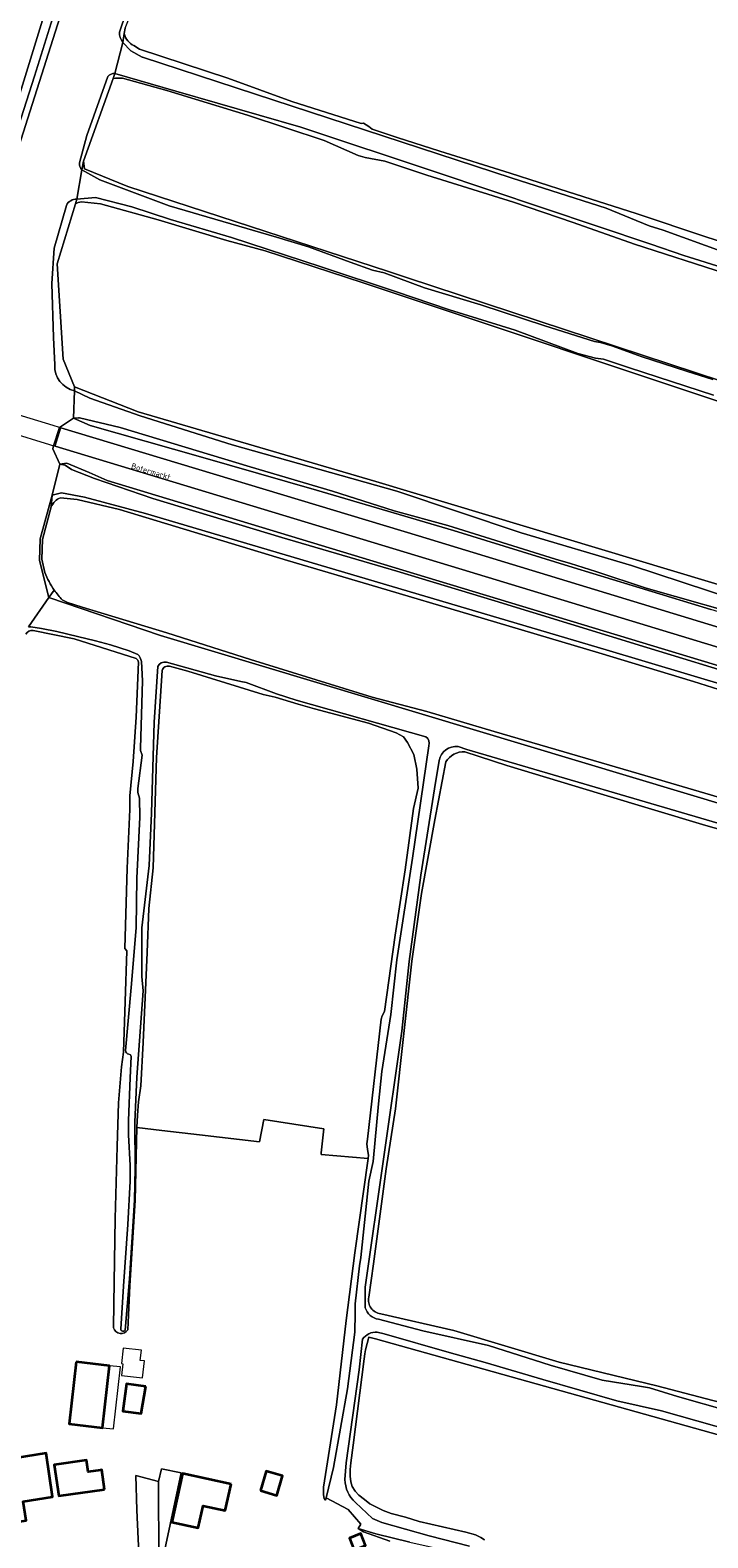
# Model space of a CAD drawing. Header units: metres. Extents: x 149984 to 156489, y 469398 to 478068.
# Tile 313 of 656: x 153779 to 153885, y 472261 to 472496. Entities that reach past the tile are written whole.
import ezdxf
from ezdxf.enums import TextEntityAlignment as Align

# ---------------------------------------------------------------- set-up
doc = ezdxf.new("R2010")
doc.units = ezdxf.units.M
doc.header["$LTSCALE"] = 0.75
for name, color, linetype, lineweight in [('B-WE-GK-BESCHOEIING-G', 252, 'GK-BESCHOEIING-SO', 18), ('B-WE-GR-GRAS-GV', 252, 'Continuous', 13), ('B-WE-KW-KUNSTWERK_DEK-GV', 6, 'Continuous', 18), ('B-WE-OG-BEBOUWING-GV', 6, 'Continuous', 35), ('B-WE-OG-BEBOUWING_LUIFEL-GV', 6, 'Continuous', 18), ('B-WE-OG-BEBOUWING_OVERBOUWING-GV', 6, 'Continuous', 18), ('B-WE-OG-TERREIN_BEGROEID-GV', 252, 'Continuous', 18), ('B-WE-OG-TERREIN_ERF-GV', 252, 'Continuous', 18), ('B-WE-OG-TERREIN_OEVER-GV', 252, 'Continuous', 18), ('B-WE-OG-TOPOGRAFIE-T18', 7, 'Continuous', 18), ('B-WE-OG-WATER-GV', 252, 'Continuous', 18), ('B-WE-OG-WATER_SLOOT-GV', 252, 'Continuous', 18), ('B-WE-OG-WEG-GV', 252, 'Continuous', 18), ('B-WE-VH-ONVERHARD-GV', 252, 'Continuous', 18), ('B-WE-VH-OPENVERHARDING_BETONSTRAATSTEEN-GV', 252, 'Continuous', 18), ('B-WE-VH-OPENVERHARDING_STRAATBAKSTEEN-GV', 252, 'Continuous', 18)]:
    doc.layers.add(name, color=color, linetype=linetype, lineweight=lineweight)
doc.styles.add('NLCS-ISO-M500-T18', font='NLCS-ISO.ttf', dxfattribs={"height": 0.9})
doc.linetypes.add('GK-BESCHOEIING-SO', pattern='A,18,-3,[1,NLCS.SHX,S=0.6,R=0,X=0,Y=0],-3', length=24)

msp = doc.modelspace()

# ---------------------------------------------------------------- linework, layer by layer
at = {"layer": 'B-WE-GK-BESCHOEIING-G', "flags": 128}
for points in [[(153825.243, 472267.258), (153825.117, 472266.909)], [(153830.22, 472262.51), (153830.64, 472263.165), (153828.691, 472265.444), (153825.243, 472267.258)]]:
    msp.add_lwpolyline(points, dxfattribs=at)
at = {"layer": 'B-WE-GR-GRAS-GV', "flags": 128}
for points in [[(153793.925, 472496.024), (153793.798, 472495.181)], [(153795.283, 472493.313), (153796.187, 472492.77), (153809.917, 472488.233), (153819.906, 472484.631), (153830.679, 472481.219), (153831.042, 472481.229), (153831.911, 472480.749), (153832.407, 472480.323), (153836.281, 472478.998), (153842.974, 472476.869), (153853.9, 472473.451), (153862.942, 472470.557), (153873.511, 472467.204), (153884.524, 472463.506), (153898.473, 472459.083)], [(153792.064, 472488.183), (153787.452, 472475.346), (153787.584, 472474.155), (153794.331, 472471.377), (153834.945, 472458.148), (153837.893, 472457.178), (153886.803, 472441.082), (153947.393, 472422.694), (153955.012, 472420.109), (154002.664, 472403.94), (154003.057, 472403.877), (154005.149, 472403.542), (154006.74, 472404.337), (154010.815, 472416.965), (154010.817, 472418.655), (154010.021, 472419.65), (154009.772, 472419.732)], [(153887.477, 472457.84), (153873.269, 472462.391), (153863.718, 472465.787), (153854.426, 472468.963), (153840.92, 472473.131), (153834.394, 472475.341), (153831.321, 472475.902), (153830.227, 472476.215), (153824.931, 472478.553), (153813.001, 472482.476), (153800.408, 472486.325), (153793.501, 472488.24)], [(153786.174, 472468.668), (153783.351, 472459.339), (153784.277, 472444.522), (153786.051, 472440.19), (153795.975, 472436.319), (153832.997, 472425.484), (153960.49, 472387.107), (153960.528, 472387.219)], [(153960.528, 472387.219), (153967.864, 472412.447), (153953.883, 472417.205), (153945.144, 472420.18), (153892.492, 472435.923), (153830.844, 472456.428), (153815.719, 472461.395), (153809.793, 472462.977), (153799.086, 472466.213), (153790.085, 472468.691), (153787.109, 472468.984)], [(153782.392, 472421.502), (153781.051, 472416.42), (153780.97, 472413.36), (153781.397, 472411.311)], [(153895.269, 472390.311), (153882.469, 472394.349), (153867.712, 472398.827), (153848.004, 472404.642), (153833.311, 472409.014), (153819.199, 472413.183), (153798.857, 472419.373), (153793.031, 472421.109), (153786.453, 472422.649), (153783.851, 472422.947)], [(153784.111, 472407.044), (153784.934, 472406.631), (153787.21, 472405.897), (153800.426, 472401.927), (153813.442, 472397.76), (153832.433, 472391.902), (153840.899, 472389.656), (153851.408, 472386.535), (153873.987, 472379.98), (153889.158, 472375.51), (153902.405, 472370.916), (153922.827, 472365.359), (153936.985, 472361.115), (153956.813, 472354.774), (153973.137, 472349.565), (153973.48, 472350.384), (153976.38, 472349.622), (153976.131, 472348.61)], [(153799.699, 472396.036), (153798.826, 472382.521), (153798.314, 472365.325), (153797.598, 472358.984), (153797.34, 472352.17), (153796.74, 472338.17), (153796.35, 472331.42), (153796.02, 472328.92), (153795.87, 472326.85), (153795.77, 472324.9), (153799.62, 472324.457), (153805.498, 472323.775), (153814.85, 472322.676), (153815.533, 472326.179), (153824.885, 472324.695), (153824.469, 472320.981), (153824.44, 472320.717), (153831.787, 472320.077), (153831.86, 472320.6), (153831.66, 472321.47), (153831.59, 472322.38), (153831.66, 472323.09), (153833.8, 472341.76), (153833.96, 472342.28), (153834.34, 472343), (153835.99, 472354.86), (153837.53, 472365.04), (153838.87, 472374.55), (153839.58, 472377.72), (153839.358, 472380.688), (153838.883, 472382.974), (153837.919, 472384.845), (153837.265, 472385.72), (153836.137, 472386.344), (153831.83, 472387.83)], [(153831.83, 472387.83), (153823.42, 472390.1), (153820.89, 472390.83), (153817.3, 472391.9), (153815.421, 472392.307), (153803.675, 472395.935), (153800.822, 472396.712)], [(153843.89, 472381.826), (153842.181, 472372.807), (153840.089, 472361.335), (153838.582, 472350.806), (153836.02, 472327.848), (153834.611, 472318.466), (153832.602, 472303.682), (153831.87, 472298.526)], [(153923.534, 472360.693), (153913.668, 472363.367), (153900.519, 472367.389), (153884.37, 472371.908), (153867.985, 472376.85), (153853.395, 472381.288), (153846.856, 472383.382)], [(153833.736, 472295.936), (153845.109, 472293.31), (153861.515, 472288.399), (153876.766, 472284.724), (153893.198, 472280.377), (153909.144, 472275.928), (153911.9, 472274.839)], [(153908.972, 472270.73), (153832.945, 472292.014), (153831.915, 472292.302), (153831.385, 472290.318), (153831.29, 472289.705), (153831.165, 472288.902), (153829.45, 472275.49), (153829.07, 472272.7), (153828.98, 472271.68), (153828.98, 472270.63), (153829.06, 472269.76), (153829.28, 472269.06), (153829.76, 472268.29), (153830.35, 472267.68), (153831.19, 472267), (153832.05, 472266.33), (153833.06, 472265.8), (153834.13, 472265.32), (153835.39, 472264.85), (153837.62, 472264.27), (153839.75, 472263.61), (153847.02, 472261.92), (153848.53, 472261.51), (153849.32, 472261.1), (153849.91, 472260.74)]]:
    msp.add_lwpolyline(points, dxfattribs=at)
at = {"layer": 'B-WE-GR-GRAS-GV'}
for points in [[(153793.798, 472495.181, 0.2275522), (153795.283, 472493.313)], [(153793.501, 472488.24, 0.0579174), (153792.064, 472488.183)], [(153787.109, 472468.984, 0.142574), (153786.174, 472468.668)], [(153783.851, 472422.947, 0.2017804), (153782.392, 472421.502)], [(153781.397, 472411.311, 0.0551276), (153782.891, 472408.564)], [(153782.891, 472408.564, 0.034453), (153784.111, 472407.044)], [(153800.822, 472396.712, 0.4337334), (153799.699, 472396.036)], [(153846.856, 472383.382, 0.2815569), (153843.89, 472381.826)], [(153831.87, 472298.526, 0.442535), (153833.736, 472295.936)]]:
    msp.add_lwpolyline(points, format="xyb", dxfattribs=at)
at = {"layer": 'B-WE-KW-KUNSTWERK_DEK-GV', "flags": 128}
msp.add_lwpolyline([(153782.732, 472434.162), (153769.546, 472438.168), (153768.541, 472438.473), (153768.174, 472438.584), (153768.19, 472438.56), (153767.305, 472435.757), (153768.302, 472435.454), (153769.3, 472435.15), (153782.142, 472431.24), (153782.782, 472431.045), (153783.03, 472430.97), (153783.89, 472433.81), (153783.725, 472433.86)], close=True, dxfattribs=at)
at = {"layer": 'B-WE-OG-BEBOUWING-GV', "flags": 128}
for points in [[(153786.292, 472288.433), (153785.2, 472278.775), (153790.394, 472278.188), (153791.486, 472287.846)], [(153797.146, 472284.626), (153794.133, 472285.011), (153793.59, 472280.768), (153796.441, 472280.403)], [(153769.682, 472268.012), (153770.545, 472262.488), (153778.517, 472263.732), (153778.053, 472266.717), (153782.617, 472267.429), (153781.617, 472274.205), (153776.785, 472273.45), (153777.408, 472269.218)], [(153790.735, 472268.59), (153790.304, 472271.611), (153790.104, 472271.582), (153788.175, 472271.306), (153787.914, 472273.137), (153782.884, 472272.419), (153783.578, 472267.568)], [(153815.013, 472268.398), (153817.575, 472267.665), (153818.449, 472270.717), (153815.887, 472271.451)], [(153810.422, 472269.382), (153802.874, 472271.051), (153801.207, 472263.513), (153805.308, 472262.606), (153806.07, 472266.053), (153809.517, 472265.291)], [(153829.615, 472259.148), (153831.368, 472259.859), (153830.621, 472261.702), (153828.868, 472260.991)]]:
    msp.add_lwpolyline(points, close=True, dxfattribs=at)
at = {"layer": 'B-WE-OG-BEBOUWING_LUIFEL-GV', "flags": 128}
msp.add_lwpolyline([(153790.394, 472278.188), (153792.121, 472277.992), (153793.214, 472287.65), (153791.486, 472287.846)], close=True, dxfattribs=at)
at = {"layer": 'B-WE-OG-BEBOUWING_OVERBOUWING-GV', "flags": 128}
msp.add_lwpolyline([(153796.63, 472285.954), (153796.928, 472288.593), (153796.27, 472288.667), (153796.451, 472290.267), (153793.635, 472290.585), (153793.361, 472288.16), (153793.544, 472288.139), (153793.339, 472286.326)], close=True, dxfattribs=at)
at = {"layer": 'B-WE-OG-TERREIN_BEGROEID-GV', "flags": 128}
for points in [[(153774.786, 472472.828), (153779.803, 472488.581), (153787.321, 472512.704)], [(153787.321, 472512.704), (153779.803, 472488.581), (153774.786, 472472.828)], [(153775.55, 472471.93), (153784.489, 472500)], [(153781.871, 472500), (153776.06, 472481.1)]]:
    msp.add_lwpolyline(points, dxfattribs=at)
at = {"layer": 'B-WE-OG-TERREIN_ERF-GV'}
for points in [[(153779.59, 472402.273, 0.2998265), (153778.448, 472401.702)], [(153795.997, 472397.35, 0.2282887), (153795.63, 472397.922)], [(153794.34, 472293.41, -0.6363969), (153792.125, 472293.73)]]:
    msp.add_lwpolyline(points, format="xyb", dxfattribs=at)
at = {"layer": 'B-WE-OG-TERREIN_ERF-GV', "flags": 128}
for points in [[(153795.63, 472397.922), (153785.979, 472400.968), (153779.59, 472402.273)], [(153792.125, 472293.73), (153792.15, 472297.5), (153792.36, 472310.76), (153792.7, 472321.94), (153792.89, 472328.77), (153793.36, 472334.35), (153793.67, 472336.66), (153794.19, 472352.43), (153793.87, 472352.79), (153794.25, 472365.3), (153794.68, 472374.41), (153794.67, 472376.53), (153795.2, 472381.9), (153795.63, 472388.8), (153795.997, 472397.35)], [(153835.17, 472260.55), (153831.08, 472262), (153830.22, 472262.51), (153830.64, 472263.165), (153828.691, 472265.444), (153825.243, 472267.258), (153825.117, 472266.909), (153824.95, 472267.19), (153824.82, 472267.72), (153824.81, 472268.3), (153824.85, 472268.95), (153826.85, 472281.73), (153828.37, 472294.89), (153829.73, 472305.4), (153831.787, 472320.077), (153824.44, 472320.717), (153824.469, 472320.981), (153824.885, 472324.695), (153815.533, 472326.179), (153814.85, 472322.676), (153805.498, 472323.775), (153799.62, 472324.457), (153795.77, 472324.9), (153795.49, 472313.58), (153794.67, 472300.26), (153794.34, 472293.41)], [(153796.057, 472258.68), (153795.751, 472265.357), (153795.572, 472270.744), (153799.11, 472269.832), (153799.61, 472271.816), (153802.63, 472271.176), (153799.725, 472257.496)]]:
    msp.add_lwpolyline(points, dxfattribs=at)
for points in [[(153786.292, 472288.433), (153791.486, 472287.846), (153790.394, 472278.188), (153785.2, 472278.775)], [(153797.146, 472284.626), (153796.441, 472280.403), (153793.59, 472280.768), (153794.133, 472285.011)], [(153769.682, 472268.012), (153777.408, 472269.218), (153776.785, 472273.45), (153781.617, 472274.205), (153782.617, 472267.429), (153778.053, 472266.717), (153778.517, 472263.732), (153770.545, 472262.488)], [(153790.735, 472268.59), (153783.578, 472267.568), (153782.884, 472272.419), (153787.914, 472273.137), (153788.175, 472271.306), (153790.104, 472271.582), (153790.304, 472271.611)], [(153815.013, 472268.398), (153815.887, 472271.451), (153818.449, 472270.717), (153817.575, 472267.665)], [(153810.422, 472269.382), (153809.517, 472265.291), (153806.07, 472266.053), (153805.308, 472262.606), (153801.207, 472263.513), (153802.874, 472271.051)], [(153829.615, 472259.148), (153828.868, 472260.991), (153830.621, 472261.702), (153831.368, 472259.859)]]:
    msp.add_lwpolyline(points, close=True, dxfattribs=at)
at = {"layer": 'B-WE-OG-TERREIN_OEVER-GV', "flags": 128}
for points in [[(153802.752, 472525.484), (153801.093, 472519.168), (153800.748, 472516.111), (153800.149, 472514.103), (153800.246, 472513.21), (153800.152, 472512.436), (153799.238, 472510.402), (153798.703, 472510.04), (153798.099, 472509.545), (153797.905, 472508.88), (153794.554, 472499.598), (153793.441, 472496.653), (153793.054, 472495.417)], [(153793.593, 472493.819), (153793.798, 472495.181), (153793.925, 472496.024), (153799.275, 472509.476), (153800.791, 472510.234), (153800.475, 472512.885), (153802.525, 472521.658), (153803.32, 472524.729), (153804.014, 472526.403)], [(153793.798, 472495.181), (153793.593, 472493.819), (153794.793, 472492.494), (153796.568, 472491.535), (153796.63, 472491.51), (153811.23, 472486.77), (153854.22, 472472.67), (153868.852, 472468.016), (153875.573, 472465.255), (153877.727, 472464.586), (153887.342, 472461.097)], [(153898.473, 472459.083), (153884.524, 472463.506), (153873.511, 472467.204), (153862.942, 472470.557), (153853.9, 472473.451), (153842.974, 472476.869), (153836.281, 472478.998), (153832.407, 472480.323), (153831.911, 472480.749), (153831.042, 472481.229), (153830.679, 472481.219), (153819.906, 472484.631), (153809.917, 472488.233), (153796.187, 472492.77), (153795.283, 472493.313)], [(153791.222, 472488.506), (153787.979, 472479.329), (153786.816, 472475.092)], [(153787.206, 472473.963), (153787.452, 472475.346), (153792.064, 472488.183), (153792.347, 472488.972)], [(153900.558, 472454.532), (153880.982, 472460.661), (153875.84, 472462.387), (153842.353, 472473.626), (153821.319, 472480.637), (153801.803, 472486.252), (153792.347, 472488.972), (153792.064, 472488.183)], [(153793.501, 472488.24), (153800.408, 472486.325), (153813.001, 472482.476), (153824.931, 472478.553), (153830.227, 472476.215), (153831.321, 472475.902), (153834.394, 472475.341), (153840.92, 472473.131), (153854.426, 472468.963), (153863.718, 472465.787), (153873.269, 472462.391), (153887.477, 472457.84)], [(153886.803, 472441.082), (153837.893, 472457.178), (153834.945, 472458.148), (153794.331, 472471.377), (153787.584, 472474.155), (153787.452, 472475.346), (153787.206, 472473.963), (153789.992, 472472.447), (153800.798, 472468.399), (153817.505, 472463.482), (153822.491, 472461.996), (153829.006, 472459.596), (153832.477, 472458.37), (153834.292, 472457.933), (153840.584, 472455.604), (153849.343, 472452.963), (153859.32, 472449.721), (153867.042, 472447.288), (153867.986, 472447.098), (153869.762, 472446.594), (153874.293, 472444.916), (153881.367, 472442.631), (153885.482, 472441.33)], [(153784.79, 472468.455), (153782.873, 472461.779), (153782.528, 472456.272), (153782.75, 472447.894), (153782.969, 472443.613)], [(153786.029, 472439.593), (153786.051, 472440.19), (153784.277, 472444.522), (153783.351, 472459.339), (153786.174, 472468.668), (153786.394, 472469.393)], [(153885.603, 472438.915), (153872.509, 472443.187), (153868.444, 472444.491), (153867.199, 472444.65), (153864.456, 472445.419), (153854.674, 472449.008), (153844.475, 472452.196), (153836.043, 472455.052), (153824.454, 472458.894), (153810.477, 472463.438), (153801.001, 472466.229), (153794.993, 472468.202), (153789.304, 472469.657), (153786.394, 472469.393), (153786.174, 472468.668)], [(153787.109, 472468.984), (153790.085, 472468.691), (153799.086, 472466.213), (153809.793, 472462.977), (153815.719, 472461.395), (153830.844, 472456.428), (153892.492, 472435.923)], [(153960.49, 472387.107), (153832.997, 472425.484), (153795.975, 472436.319), (153786.051, 472440.19), (153786.029, 472439.593), (153788.403, 472438.424), (153796.273, 472435.679), (153810.597, 472431.174), (153836.24, 472423.96), (153855.645, 472417.476), (153872.817, 472412.403), (153888.759, 472407.181)], [(153893.01, 472403.76), (153875.08, 472408.89), (153867.24, 472411.48), (153863.31, 472412.7), (153860.949, 472413.373), (153844.175, 472418.643), (153835.86, 472420.92), (153826.23, 472423.96), (153813.41, 472427.73), (153793.14, 472433.89), (153786.81, 472435.387), (153786.669, 472435.397), (153785.875, 472435.328), (153788.464, 472434.173), (153805.663, 472429.296), (153823.717, 472424.115), (153845.09, 472417.85), (153863.737, 472412.068), (153885.144, 472405.558)], [(153990.06, 472365.49), (153904.07, 472391.45), (153837.21, 472411.67), (153791.144, 472425.647), (153788.319, 472426.883), (153784.861, 472428.329), (153783.759, 472428.181), (153784.588, 472428.006), (153785.587, 472427.333), (153789.128, 472425.963), (153798.25, 472422.816), (153818.354, 472416.759), (153836.232, 472411.496), (153851.492, 472406.897), (153875.186, 472399.649), (153890.832, 472394.86), (153912.203, 472388.511), (153928.126, 472383.659), (153945.738, 472378.231), (153959.959, 472373.908), (153980.829, 472367.398), (153990.013, 472364.548)], [(153782.392, 472421.502), (153782.578, 472423.355), (153780.681, 472416.546), (153780.569, 472413.198), (153782.02, 472407.393), (153782.891, 472408.564)], [(153781.397, 472411.311), (153780.97, 472413.36), (153781.051, 472416.42), (153782.392, 472421.502)], [(153989.689, 472363.408), (153988.67, 472363.509), (153934.29, 472379.735), (153868.866, 472399.256), (153797.089, 472420.488), (153787.601, 472423.02), (153784.029, 472423.69), (153782.578, 472423.355), (153782.392, 472421.502)], [(153783.851, 472422.947), (153786.453, 472422.649), (153793.031, 472421.109), (153798.857, 472419.373), (153819.199, 472413.183), (153833.311, 472409.014), (153848.004, 472404.642), (153867.712, 472398.827), (153882.469, 472394.349), (153895.269, 472390.311), (153907.325, 472386.547), (153922.12, 472382.25), (153934.261, 472378.566), (153943.582, 472375.717), (153953.021, 472373.041), (153963.466, 472370.06), (153976.919, 472365.953), (153983.269, 472364.191), (153988.57, 472363.101), (153989.872, 472363.2), (153990.456, 472363.2), (153991.18, 472363.459)], [(153782.891, 472408.564), (153782.02, 472407.393), (153799.433, 472401.477), (153929.665, 472362.37), (153942.189, 472358.449), (153951.679, 472355.478), (153994.57, 472342.049), (153996.121, 472342.008)], [(153995.874, 472342.611), (153984.977, 472346.015), (153976.131, 472348.61), (153973.137, 472349.565), (153956.813, 472354.774), (153936.985, 472361.115), (153922.827, 472365.359), (153902.405, 472370.916), (153889.158, 472375.51), (153873.987, 472379.98), (153851.408, 472386.535), (153840.899, 472389.656), (153832.433, 472391.902), (153813.442, 472397.76), (153800.426, 472401.927), (153787.21, 472405.897), (153784.934, 472406.631), (153784.111, 472407.044)], [(153795.89, 472398.56), (153794.55, 472399.12), (153791.65, 472400.06), (153789.33, 472400.67), (153786.51, 472401.32), (153783.31, 472402.13), (153780.89, 472402.59), (153779.23, 472402.85), (153778.88, 472402.85)], [(153779.59, 472402.273), (153785.979, 472400.968), (153795.63, 472397.922)], [(153795.997, 472397.35), (153795.63, 472388.8), (153795.2, 472381.9), (153794.67, 472376.53), (153794.68, 472374.41), (153794.25, 472365.3), (153793.87, 472352.79), (153794.19, 472352.43), (153793.67, 472336.66), (153793.36, 472334.35), (153792.89, 472328.77), (153792.7, 472321.94), (153792.36, 472310.76), (153792.15, 472297.5), (153792.125, 472293.73)], [(153798.999, 472396.658), (153798.439, 472387.985), (153798.013, 472373.841), (153797.693, 472365.678), (153796.525, 472355.995), (153796.543, 472348.422), (153796.726, 472346.172), (153795.727, 472332.777), (153795.418, 472325.745), (153795.475, 472318.599), (153795.388, 472313.593), (153794.609, 472301.379), (153793.926, 472293.378)], [(153793.993, 472336.93), (153794.871, 472346.716), (153795.629, 472355.988), (153795.764, 472363.754), (153796.222, 472373.214), (153796.164, 472376.173), (153795.903, 472377.06), (153795.883, 472377.677), (153796.573, 472382.871), (153796.308, 472383.61), (153796.306, 472383.989), (153796.627, 472394.428), (153796.515, 472396.478), (153796.468, 472397.442)], [(153794.34, 472293.41), (153794.67, 472300.26), (153795.49, 472313.58), (153795.77, 472324.9), (153795.87, 472326.85), (153796.02, 472328.92), (153796.35, 472331.42), (153796.74, 472338.17), (153797.34, 472352.17), (153797.598, 472358.984), (153798.314, 472365.325), (153798.826, 472382.521), (153799.699, 472396.036)], [(153840.788, 472385.735), (153820.591, 472391.43), (153817.506, 472392.418), (153812.76, 472394.18), (153811.96, 472394.33), (153808.02, 472395.21), (153800.35, 472397.34)], [(153800.822, 472396.712), (153803.675, 472395.935), (153815.421, 472392.307), (153817.3, 472391.9), (153820.89, 472390.83), (153823.42, 472390.1), (153831.83, 472387.83), (153836.137, 472386.344), (153837.265, 472385.72), (153837.919, 472384.845), (153838.883, 472382.974), (153839.358, 472380.688), (153839.58, 472377.72), (153838.87, 472374.55), (153837.53, 472365.04), (153835.99, 472354.86), (153834.34, 472343), (153833.96, 472342.28), (153833.8, 472341.76), (153831.66, 472323.09), (153831.59, 472322.38), (153831.66, 472321.47), (153831.86, 472320.6), (153831.787, 472320.077), (153829.73, 472305.4), (153828.37, 472294.89), (153826.85, 472281.73), (153824.85, 472268.95), (153824.81, 472268.3), (153824.82, 472267.72), (153824.95, 472267.19), (153825.117, 472266.909), (153825.243, 472267.258), (153826.4, 472271.989), (153828.544, 472284.217), (153829.706, 472293.042), (153829.763, 472296.023), (153829.76, 472297.488), (153830.438, 472303.393), (153830.669, 472304.697), (153831.915, 472316.56), (153832.563, 472319.622), (153833.408, 472328.587), (153833.931, 472333.645), (153835.32, 472342.499), (153836.248, 472351.005), (153838.708, 472366.859), (153841.25, 472384.342)], [(153912.765, 472283.252), (153915.847, 472302.473), (153917.764, 472312.484), (153919.601, 472320.258), (153925.852, 472359.595), (153924.791, 472360.922), (153923.066, 472361.585), (153889.271, 472371.423), (153847.172, 472383.743), (153845.795, 472384.203)], [(153842.825, 472382.049), (153842.127, 472377.651), (153839.977, 472364.19), (153838.186, 472350.752), (153837.021, 472339.895), (153831.319, 472300.052), (153831.319, 472296.858)], [(153831.87, 472298.526), (153832.602, 472303.682), (153834.611, 472318.466), (153836.02, 472327.848), (153838.582, 472350.806), (153840.089, 472361.335), (153842.181, 472372.807), (153843.89, 472381.826)], [(153846.856, 472383.382), (153853.395, 472381.288), (153867.985, 472376.85), (153884.37, 472371.908), (153900.519, 472367.389), (153913.668, 472363.367), (153923.534, 472360.693)], [(153793.234, 472293.55), (153793.649, 472300.245), (153794.335, 472309.82), (153794.726, 472316.555), (153794.733, 472319.015), (153794.475, 472323.753), (153794.448, 472325.987), (153794.69, 472332.65), (153794.888, 472335.957), (153794.758, 472336.221), (153794.5, 472336.321)], [(153833.391, 472295.072), (153840.288, 472293.253), (153850.556, 472290.978), (153860.16, 472287.922), (153868.252, 472285.597), (153874.365, 472284.63), (153875.624, 472284.39), (153879.988, 472283.063), (153888.033, 472280.786), (153890.099, 472280.581), (153891.548, 472280.102), (153893.108, 472279.331), (153896.462, 472278.687), (153899.468, 472277.691), (153906.42, 472275.987), (153911.809, 472274.21)], [(153911.9, 472274.839), (153909.144, 472275.928), (153893.198, 472280.377), (153876.766, 472284.724), (153861.515, 472288.399), (153845.109, 472293.31), (153833.736, 472295.936)], [(153909.145, 472271.997), (153894.379, 472276.058), (153877.458, 472280.837), (153870.522, 472282.375), (153858.977, 472285.701), (153850.003, 472288.329), (153844.412, 472289.918), (153834.265, 472292.8), (153833.187, 472293.066)], [(153830.914, 472291.965), (153830.364, 472287.214), (153828.338, 472272.721), (153828.157, 472270.144)], [(153849.91, 472260.74), (153849.32, 472261.1), (153848.53, 472261.51), (153847.02, 472261.92), (153839.75, 472263.61), (153837.62, 472264.27), (153835.39, 472264.85), (153834.13, 472265.32), (153833.06, 472265.8), (153832.05, 472266.33), (153831.19, 472267), (153830.35, 472267.68), (153829.76, 472268.29), (153829.28, 472269.06), (153829.06, 472269.76), (153828.98, 472270.63), (153828.98, 472271.68), (153829.07, 472272.7), (153829.45, 472275.49), (153831.165, 472288.902), (153831.29, 472289.705), (153831.385, 472290.318), (153831.915, 472292.302), (153832.945, 472292.014), (153908.972, 472270.73)], [(153829.788, 472266.555), (153832.484, 472264.063), (153833.915, 472263.457), (153841.278, 472261.381), (153847.55, 472259.756)], [(153838.282, 472260.394), (153832.998, 472261.684), (153830.22, 472262.51), (153831.08, 472262), (153835.17, 472260.55)]]:
    msp.add_lwpolyline(points, dxfattribs=at)
at = {"layer": 'B-WE-OG-TERREIN_OEVER-GV'}
for points in [[(153793.054, 472495.417, 0.1981981), (153793.593, 472493.819)], [(153795.283, 472493.313, -0.2275522), (153793.798, 472495.181)], [(153792.347, 472488.972, 0.2401089), (153791.222, 472488.506)], [(153792.064, 472488.183, -0.0579174), (153793.501, 472488.24)], [(153786.816, 472475.092, 0.2486303), (153787.206, 472473.963)], [(153786.394, 472469.393, 0.3213785), (153784.79, 472468.455)], [(153786.174, 472468.668, -0.142574), (153787.109, 472468.984)], [(153782.969, 472443.613, 0.3650024), (153786.029, 472439.593)], [(153782.392, 472421.502, -0.2017804), (153783.851, 472422.947)], [(153782.891, 472408.564, -0.0551276), (153781.397, 472411.311)], [(153784.111, 472407.044, -0.034453), (153782.891, 472408.564)], [(153778.448, 472401.702, -0.2998265), (153779.59, 472402.273)], [(153796.468, 472397.442, 0.1528278), (153795.89, 472398.56)], [(153795.63, 472397.922, -0.2282887), (153795.997, 472397.35)], [(153800.35, 472397.34, 0.3430825), (153798.999, 472396.658)], [(153799.699, 472396.036, -0.4337334), (153800.822, 472396.712)], [(153841.25, 472384.342, 0.3260069), (153840.788, 472385.735)], [(153845.795, 472384.203, 0.3876402), (153842.825, 472382.049)], [(153843.89, 472381.826, -0.2815569), (153846.856, 472383.382)], [(153794.5, 472336.321, -0.3776139), (153793.993, 472336.93)], [(153833.736, 472295.936, -0.442535), (153831.87, 472298.526)], [(153831.319, 472296.858, 0.2800133), (153833.391, 472295.072)], [(153792.125, 472293.73, 0.6363969), (153794.34, 472293.41)], [(153793.926, 472293.378, -0.7006853), (153793.234, 472293.55)], [(153833.187, 472293.066, 0.2643887), (153830.914, 472291.965)], [(153828.157, 472270.144, 0.2062393), (153829.788, 472266.555)]]:
    msp.add_lwpolyline(points, format="xyb", dxfattribs=at)
at = {"layer": 'B-WE-OG-WATER-GV', "flags": 128}
for points in [[(153793.054, 472495.417), (153793.441, 472496.653), (153794.554, 472499.598), (153797.905, 472508.88), (153798.099, 472509.545), (153798.703, 472510.04), (153799.238, 472510.402), (153800.152, 472512.436), (153800.246, 472513.21), (153800.149, 472514.103), (153800.748, 472516.111), (153801.093, 472519.168), (153802.752, 472525.484)], [(153784.489, 472500), (153775.55, 472471.93)], [(153792.347, 472488.972), (153793.593, 472493.819)], [(153786.816, 472475.092), (153787.979, 472479.329), (153791.222, 472488.506)], [(153786.394, 472469.393), (153787.206, 472473.963)], [(153782.969, 472443.613), (153782.75, 472447.894), (153782.528, 472456.272), (153782.873, 472461.779), (153784.79, 472468.455)], [(153778.88, 472402.85), (153782.02, 472407.393), (153780.569, 472413.198), (153780.681, 472416.546), (153782.578, 472423.355), (153783.759, 472428.181), (153782.677, 472430.571), (153782.782, 472431.045), (153783.725, 472433.86), (153785.875, 472435.328), (153786.029, 472439.593)]]:
    msp.add_lwpolyline(points, dxfattribs=at)
at = {"layer": 'B-WE-OG-WATER-GV'}
for points in [[(153793.593, 472493.819, -0.1981981), (153793.054, 472495.417)], [(153791.222, 472488.506, -0.2401089), (153792.347, 472488.972)], [(153787.206, 472473.963, -0.2486303), (153786.816, 472475.092)], [(153784.79, 472468.455, -0.3213785), (153786.394, 472469.393)], [(153786.029, 472439.593, -0.3650024), (153782.969, 472443.613)]]:
    msp.add_lwpolyline(points, format="xyb", dxfattribs=at)
at = {"layer": 'B-WE-OG-WATER_SLOOT-GV', "flags": 128}
for points in [[(153887.342, 472461.097), (153877.727, 472464.586), (153875.573, 472465.255), (153868.852, 472468.016), (153854.22, 472472.67), (153811.23, 472486.77), (153796.63, 472491.51), (153796.568, 472491.535), (153794.793, 472492.494), (153793.593, 472493.819), (153792.347, 472488.972), (153801.803, 472486.252), (153821.319, 472480.637), (153842.353, 472473.626), (153875.84, 472462.387), (153880.982, 472460.661), (153900.558, 472454.532)], [(153885.482, 472441.33), (153881.367, 472442.631), (153874.293, 472444.916), (153869.762, 472446.594), (153867.986, 472447.098), (153867.042, 472447.288), (153859.32, 472449.721), (153849.343, 472452.963), (153840.584, 472455.604), (153834.292, 472457.933), (153832.477, 472458.37), (153829.006, 472459.596), (153822.491, 472461.996), (153817.505, 472463.482), (153800.798, 472468.399), (153789.992, 472472.447), (153787.206, 472473.963), (153786.394, 472469.393), (153789.304, 472469.657), (153794.993, 472468.202), (153801.001, 472466.229), (153810.477, 472463.438), (153824.454, 472458.894), (153836.043, 472455.052), (153844.475, 472452.196), (153854.674, 472449.008), (153864.456, 472445.419), (153867.199, 472444.65), (153868.444, 472444.491), (153872.509, 472443.187), (153885.603, 472438.915)], [(153888.759, 472407.181), (153872.817, 472412.403), (153855.645, 472417.476), (153836.24, 472423.96), (153810.597, 472431.174), (153796.273, 472435.679), (153788.403, 472438.424), (153786.029, 472439.593), (153785.875, 472435.328), (153786.669, 472435.397), (153786.81, 472435.387), (153793.14, 472433.89), (153813.41, 472427.73), (153826.23, 472423.96), (153835.86, 472420.92), (153844.175, 472418.643), (153860.949, 472413.373), (153863.31, 472412.7), (153867.24, 472411.48), (153875.08, 472408.89), (153893.01, 472403.76)], [(153990.013, 472364.548), (153980.829, 472367.398), (153959.959, 472373.908), (153945.738, 472378.231), (153928.126, 472383.659), (153912.203, 472388.511), (153890.832, 472394.86), (153875.186, 472399.649), (153851.492, 472406.897), (153836.232, 472411.496), (153818.354, 472416.759), (153798.25, 472422.816), (153789.128, 472425.963), (153785.587, 472427.333), (153784.588, 472428.006), (153783.759, 472428.181), (153782.578, 472423.355), (153784.029, 472423.69), (153787.601, 472423.02), (153797.089, 472420.488), (153868.866, 472399.256), (153934.29, 472379.735), (153988.67, 472363.509)], [(153996.121, 472342.008), (153994.57, 472342.049), (153951.679, 472355.478), (153942.189, 472358.449), (153929.665, 472362.37), (153799.433, 472401.477), (153782.02, 472407.393), (153778.88, 472402.85), (153779.23, 472402.85), (153780.89, 472402.59), (153783.31, 472402.13), (153786.51, 472401.32), (153789.33, 472400.67), (153791.65, 472400.06), (153794.55, 472399.12), (153795.89, 472398.56)], [(153793.926, 472293.378), (153794.609, 472301.379), (153795.388, 472313.593), (153795.475, 472318.599), (153795.418, 472325.745), (153795.727, 472332.777), (153796.726, 472346.172), (153796.543, 472348.422), (153796.525, 472355.995), (153797.693, 472365.678), (153798.013, 472373.841), (153798.439, 472387.985), (153798.999, 472396.658)], [(153796.468, 472397.442), (153796.515, 472396.478), (153796.627, 472394.428), (153796.306, 472383.989), (153796.308, 472383.61), (153796.573, 472382.871), (153795.883, 472377.677), (153795.903, 472377.06), (153796.164, 472376.173), (153796.222, 472373.214), (153795.764, 472363.754), (153795.629, 472355.988), (153794.871, 472346.716), (153793.993, 472336.93)], [(153800.35, 472397.34), (153808.02, 472395.21), (153811.96, 472394.33), (153812.76, 472394.18), (153817.506, 472392.418), (153820.591, 472391.43), (153840.788, 472385.735)], [(153841.25, 472384.342), (153838.708, 472366.859), (153836.248, 472351.005), (153835.32, 472342.499), (153833.931, 472333.645), (153833.408, 472328.587), (153832.563, 472319.622), (153831.915, 472316.56), (153830.669, 472304.697), (153830.438, 472303.393), (153829.76, 472297.488), (153829.763, 472296.023), (153829.706, 472293.042), (153828.544, 472284.217), (153826.4, 472271.989), (153825.243, 472267.258)], [(153845.795, 472384.203), (153847.172, 472383.743), (153889.271, 472371.423), (153923.066, 472361.585), (153924.791, 472360.922), (153925.852, 472359.595), (153919.601, 472320.258), (153917.764, 472312.484), (153915.847, 472302.473), (153912.765, 472283.252)], [(153831.319, 472296.858), (153831.319, 472300.052), (153837.021, 472339.895), (153838.186, 472350.752), (153839.977, 472364.19), (153842.127, 472377.651), (153842.825, 472382.049)], [(153794.5, 472336.321), (153794.758, 472336.221), (153794.888, 472335.957), (153794.69, 472332.65), (153794.448, 472325.987), (153794.475, 472323.753), (153794.733, 472319.015), (153794.726, 472316.555), (153794.335, 472309.82), (153793.649, 472300.245), (153793.234, 472293.55)], [(153911.809, 472274.21), (153906.42, 472275.987), (153899.468, 472277.691), (153896.462, 472278.687), (153893.108, 472279.331), (153891.548, 472280.102), (153890.099, 472280.581), (153888.033, 472280.786), (153879.988, 472283.063), (153875.624, 472284.39), (153874.365, 472284.63), (153868.252, 472285.597), (153860.16, 472287.922), (153850.556, 472290.978), (153840.288, 472293.253), (153833.391, 472295.072)], [(153833.187, 472293.066), (153834.265, 472292.8), (153844.412, 472289.918), (153850.003, 472288.329), (153858.977, 472285.701), (153870.522, 472282.375), (153877.458, 472280.837), (153894.379, 472276.058), (153909.145, 472271.997)], [(153828.157, 472270.144), (153828.338, 472272.721), (153830.364, 472287.214), (153830.914, 472291.965)], [(153825.243, 472267.258), (153828.691, 472265.444), (153830.64, 472263.165), (153830.22, 472262.51), (153832.998, 472261.684), (153838.282, 472260.394), (153847.783, 472258.248)], [(153847.55, 472259.756), (153841.278, 472261.381), (153833.915, 472263.457), (153832.484, 472264.063), (153829.788, 472266.555)]]:
    msp.add_lwpolyline(points, dxfattribs=at)
at = {"layer": 'B-WE-OG-WATER_SLOOT-GV'}
for points in [[(153795.89, 472398.56, -0.1528278), (153796.468, 472397.442)], [(153798.999, 472396.658, -0.3430825), (153800.35, 472397.34)], [(153840.788, 472385.735, -0.3260069), (153841.25, 472384.342)], [(153842.825, 472382.049, -0.3876402), (153845.795, 472384.203)], [(153793.993, 472336.93, 0.3776139), (153794.5, 472336.321)], [(153833.391, 472295.072, -0.2800133), (153831.319, 472296.858)], [(153793.234, 472293.55, 0.7006853), (153793.926, 472293.378)], [(153830.914, 472291.965, -0.2643887), (153833.187, 472293.066)], [(153829.788, 472266.555, -0.2062393), (153828.157, 472270.144)]]:
    msp.add_lwpolyline(points, format="xyb", dxfattribs=at)
at = {"layer": 'B-WE-OG-WEG-GV', "flags": 128}
for points in [[(153845.09, 472417.85), (153823.717, 472424.115), (153805.663, 472429.296), (153788.464, 472434.173), (153785.875, 472435.328), (153783.725, 472433.86), (153783.89, 472433.81), (153839.64, 472416.99), (153906.73, 472396.59), (153956.97, 472381.35), (153995.56, 472369.6)], [(153991.99, 472367.5), (153926.53, 472387.45), (153847.6, 472411.41), (153783.03, 472430.97), (153782.782, 472431.045), (153782.677, 472430.571), (153783.759, 472428.181), (153784.861, 472428.329), (153788.319, 472426.883), (153791.144, 472425.647), (153837.21, 472411.67), (153904.07, 472391.45), (153990.06, 472365.49)], [(154000.48, 472371.72), (154000, 472371.865), (153983.732, 472376.762), (153970.034, 472380.443), (153954.51, 472384.956), (153931.104, 472391.659), (153909.23, 472398.172), (153885.144, 472405.558), (153863.737, 472412.068), (153845.09, 472417.85)]]:
    msp.add_lwpolyline(points, dxfattribs=at)
at = {"layer": 'B-WE-VH-ONVERHARD-GV', "flags": 128}
msp.add_lwpolyline([(153768.541, 472438.473), (153768.174, 472438.584), (153768.19, 472438.56), (153767.305, 472435.757), (153768.302, 472435.454), (153769.3, 472435.15), (153782.142, 472431.24), (153782.782, 472431.045), (153783.03, 472430.97), (153783.89, 472433.81), (153783.725, 472433.86), (153782.732, 472434.162), (153769.546, 472438.168)], close=True, dxfattribs=at)
at = {"layer": 'B-WE-VH-OPENVERHARDING_BETONSTRAATSTEEN-GV', "flags": 128}
msp.add_lwpolyline([(153799.11, 472269.832), (153799.15, 472257.473), (153799.725, 472257.496), (153802.63, 472271.176), (153799.61, 472271.816)], close=True, dxfattribs=at)
at = {"layer": 'B-WE-VH-OPENVERHARDING_STRAATBAKSTEEN-GV', "flags": 128}
for points in [[(153776.06, 472481.1), (153781.871, 472500), (153784.07, 472507.15), (153787.44, 472518.21), (153788.758, 472521.915), (153783.626, 472523.675), (153783.22, 472522.49), (153782.15, 472519.18), (153781.867, 472518.259), (153780.29, 472513.13), (153776.35, 472500)], [(153995.56, 472369.6), (153956.97, 472381.35), (153906.73, 472396.59), (153839.64, 472416.99), (153783.89, 472433.81), (153783.725, 472433.86), (153782.782, 472431.045), (153783.03, 472430.97), (153847.6, 472411.41), (153926.53, 472387.45), (153991.99, 472367.5)], [(153799.15, 472257.473), (153799.11, 472269.832), (153795.572, 472270.744), (153795.751, 472265.357), (153796.057, 472258.68)]]:
    msp.add_lwpolyline(points, dxfattribs=at)

# ---------------------------------------------------------------- texts
at = {"layer": 'B-WE-OG-TOPOGRAFIE-T18', "style": 'NLCS-ISO-M500-T18'}
msp.add_text('Botermarkt', height=0.9, rotation=343.1, dxfattribs=at).set_placement((153797.942, 472427.035), align=Align.MIDDLE)

doc.saveas('drawing.dxf')
